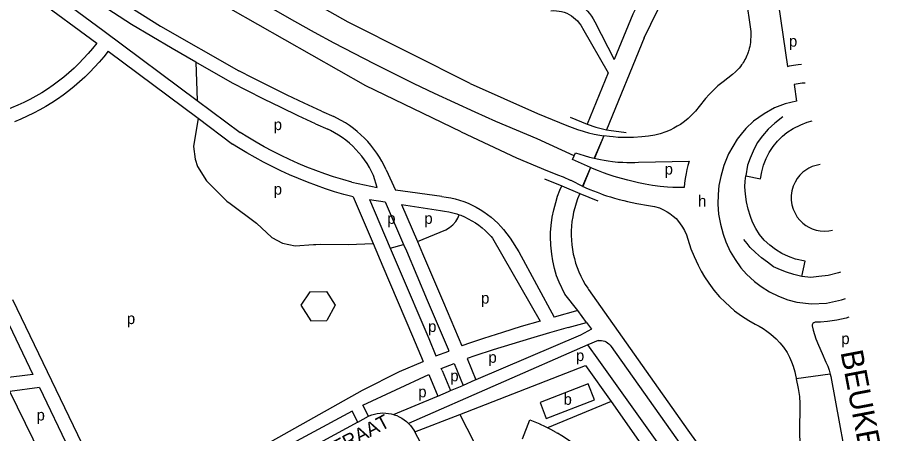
# Model space of a CAD drawing. Extents: x 157569 to 159501, y 382907 to 384670.
# Drawn here: x 159055.8 to 159372.3, y 383488.1 to 383637.3 of the extents above; entities that cross this region are included whole.
import ezdxf

# ---------------------------------------------------------------- set-up
doc = ezdxf.new("R2010")
doc.units = 0
for name, color, linetype in [('BLT_Basislijn', 7, 'Continuous'), ('BLT_Bebouwing', 7, 'Continuous'), ('BLT_Centroide', 7, 'Continuous'), ('BLT_Straatnaam', 7, 'Continuous'), ('BLT_Straatnaam_hoofdweg', 7, 'Continuous'), ('BLT_Vlakafsluiter', 7, 'Continuous')]:
    doc.layers.add(name, color=color, linetype=linetype)

msp = doc.modelspace()

# ---------------------------------------------------------------- linework, layer by layer
at = {"layer": 'BLT_Basislijn'}
for p, q in [((159060.05, 383652.31), (159086.81, 383632.35)), ((159057.06, 383648.3), (159084.18, 383628.08)), ((159262.99, 383635.79), (159269.87, 383622.28)), ((159086.81, 383632.35), (159120.23, 383607.55)), ((159258.55, 383633.5), (159267.79, 383617.43)), ((159280.7, 383629.97), (159267.12, 383597.04)), ((159088.27, 383625.2), (159120.54, 383601.15)), ((159119.75, 383621.32), (159120.23, 383607.55)), ((159267.79, 383617.43), (159260.21, 383599.08)), ((159120.23, 383607.55), (159135.67, 383596.1)), ((159164.81, 383603.7), (159169.22, 383601.77)), ((159120.54, 383601.15), (159132.96, 383591.89)), ((159242.33, 383602.9), (159252.92, 383598.58)), ((159254.11, 383601.6), (159260.21, 383599.08)), ((159162.73, 383599.15), (159167.13, 383597.23)), ((159188.08, 383582.61), (159191.42, 383575.42)), ((159244.94, 383579.42), (159251.07, 383576.89)), ((159208.04, 383573.04), (159191.42, 383575.42)), ((159251.07, 383576.89), (159257.6, 383574.2)), ((159182.03, 383572.03), (159187.76, 383571.15)), ((159257.6, 383574.2), (159264.07, 383571.54)), ((159193.59, 383570.26), (159207.55, 383568.06)), ((159189.54, 383554.51), (159194.31, 383555.94)), ((159226.29, 383558.12), (159243.29, 383528.41)), ((159160.69, 383538.87), (159157.45, 383534.1)), ((159160.69, 383538.87), (159166.63, 383539.02)), ((159166.63, 383539.02), (159169.76, 383534.13)), ((159260.68, 383539.77), (159296.4, 383489.34)), ((159053.97, 383536.19), (159078.77, 383484.5)), ((159157.45, 383534.1), (159161, 383528.53)), ((159169.76, 383534.13), (159166.73, 383528.67)), ((159050.18, 383532.32), (159061.28, 383509.28)), ((159256.88, 383532.18), (159248.35, 383529.85)), ((159260, 383527.85), (159256.88, 383532.18)), ((159161, 383528.53), (159166.73, 383528.67)), ((159253.44, 383526.06), (159260, 383527.85)), ((159260, 383527.85), (159261.82, 383525.46)), ((159264.18, 383521.41), (159260.51, 383519.9)), ((159260.51, 383519.9), (159196.13, 383491.63)), ((159218.29, 383520.64), (159215.2, 383519.48)), ((159268.81, 383519.24), (159315.3, 383454.01)), ((159205.91, 383516), (159210.54, 383517.66)), ((159219.88, 383515.89), (159217.1, 383514.93)), ((159217.1, 383514.93), (159220.26, 383507.32)), ((159207.85, 383511.42), (159212.42, 383513.15)), ((159208.16, 383510.68), (159207.85, 383511.42)), ((159212.42, 383513.15), (159215.68, 383505.34)), ((159061.28, 383509.28), (159050.59, 383507.89)), ((159179.71, 383498.19), (159203.32, 383509.29)), ((159203.32, 383509.29), (159206.6, 383501.5)), ((159208.16, 383510.68), (159211.2, 383503.46)), ((159211.2, 383503.46), (159215.32, 383505.18)), ((159215.68, 383505.34), (159215.32, 383505.18)), ((159219.95, 383507.19), (159215.68, 383505.34)), ((159220.26, 383507.32), (159219.95, 383507.19)), ((159063.57, 383504.54), (159052.92, 383503.15)), ((159063.57, 383504.54), (159074.27, 383482.33)), ((159206.6, 383501.5), (159210.44, 383503.14)), ((159210.44, 383503.14), (159211.2, 383503.46)), ((159190.68, 383494.89), (159206.2, 383501.33)), ((159206.2, 383501.33), (159206.6, 383501.5)), ((159268.83, 383499.52), (159245.92, 383490.13)), ((159268.83, 383499.52), (159312.62, 383437.61)), ((159177.9, 383492.21), (159175.9, 383496.15)), ((159181.67, 383494.29), (159179.71, 383498.19)), ((159177.9, 383492.21), (159181.67, 383494.29)), ((159181.67, 383494.29), (159181.92, 383494.43)), ((159198.33, 383488.68), (159214.56, 383494.96)), ((159177.9, 383492.21), (159132.86, 383467.78)), ((159296.4, 383489.34), (159319.38, 383456.9)), ((159219.83, 383448.65), (159198.33, 383488.68))]:
    msp.add_line(p, q, dxfattribs=at)
for points in [[(159218.17, 383613.65), (159174.47, 383635.69), (159161.28, 383643.03), (159134.89, 383658.92), (159117.64, 383670.42), (159087.02, 383692.37), (159018.15, 383745.44), (158961.18, 383788.78), (158918.78, 383821.81)], [(159214.95, 383596.3), (159180.74, 383612.84), (159132.27, 383640.34), (159095.82, 383664.11), (159023.19, 383718.38), (158937.26, 383783.58), (158903.22, 383809.72), (158900.49, 383808.77), (158897.51, 383811.11)], [(159294.15, 383672.75), (159286.06, 383657.18), (159278.95, 383643.29), (159276.63, 383638.56), (159269.87, 383622.28)], [(159314.75, 383660.92), (159318.38, 383636.44), (159318.92, 383632.26), (159318.95, 383630.77), (159318.88, 383629.11), (159318.81, 383628.35), (159318.7, 383627.61), (159318.58, 383626.96), (159318.4, 383626.17), (159318.22, 383625.5), (159318.15, 383625.29), (159318.02, 383624.9), (159317.89, 383624.51), (159317.75, 383624.15), (159317.56, 383623.67), (159317.3, 383623.08), (159317.14, 383622.77), (159316.87, 383622.24), (159316.56, 383621.69), (159316.25, 383621.17), (159315.95, 383620.71), (159315.66, 383620.28), (159315.24, 383619.72), (159314.72, 383619.1), (159314.27, 383618.6), (159313.49, 383617.85), (159312.34, 383616.84), (159310.66, 383615.58), (159308.99, 383614.28), (159307.16, 383612.75), (159305.79, 383611.44), (159304.05, 383609.71), (159302.74, 383608.27), (159300.42, 383605.35), (159299.05, 383603.65), (159297.54, 383602.12), (159296.41, 383601.06), (159295.13, 383600.01), (159293.69, 383598.97), (159292.55, 383598.27), (159291.28, 383597.57), (159290.01, 383596.93), (159288.49, 383596.3), (159286.44, 383595.58), (159284.53, 383595.05), (159282.2, 383594.71), (159279.85, 383594.45), (159276.84, 383594.29), (159273.72, 383594.25), (159271.38, 383594.31), (159269.54, 383594.46), (159268.23, 383594.6), (159266.22, 383594.85)], [(159325.1, 383662.53), (159327.03, 383652.49), (159328.86, 383641.8), (159332.12, 383619.77), (159332.83, 383619.93), (159334.33, 383620.18), (159335.91, 383620.39), (159337.17, 383620.51)], [(159280.7, 383629.97), (159283.05, 383634.93), (159285.48, 383639.86), (159287.97, 383644.75), (159290.54, 383649.6), (159292.56, 383653.31)], [(159255.54, 383587.66), (159242.26, 383593.74), (159234.83, 383596.86), (159227.43, 383600.04), (159220.06, 383603.3), (159212.72, 383606.64), (159205.42, 383610.04), (159198.15, 383613.52), (159190.91, 383617.07), (159183.71, 383620.69), (159176.55, 383624.39), (159169.43, 383628.15), (159162.34, 383631.98), (159155.29, 383635.89), (159148.28, 383639.86), (159141.31, 383643.91), (159134.38, 383648.02), (159133.51, 383648.54)], [(159086.68, 383647.15), (159107.07, 383634.2), (159135.21, 383618.23)], [(159246.78, 383644.71), (159247.93, 383644.77), (159249.08, 383644.76), (159250.23, 383644.66), (159251.37, 383644.48), (159252.49, 383644.23), (159253.59, 383643.9), (159254.67, 383643.49), (159255.71, 383643.01), (159256.72, 383642.46), (159257.69, 383641.83), (159258.61, 383641.15), (159259.49, 383640.4), (159260.31, 383639.59), (159261.07, 383638.73), (159261.77, 383637.81), (159262.4, 383636.85), (159262.99, 383635.79)], [(159119.75, 383621.32), (159111.2, 383626.21), (159096.61, 383634.75), (159083.69, 383643.14)], [(159247.23, 383639.73), (159248.19, 383639.78), (159249.15, 383639.74), (159250.11, 383639.63), (159251.05, 383639.44), (159251.97, 383639.17), (159252.87, 383638.82), (159253.74, 383638.4), (159254.56, 383637.91), (159255.35, 383637.36), (159256.08, 383636.74), (159256.76, 383636.06), (159257.38, 383635.32), (159257.94, 383634.54), (159258.44, 383633.72), (159258.55, 383633.5)], [(159084.18, 383628.08), (159082.67, 383626.18), (159081.09, 383624.34), (159079.45, 383622.54), (159077.76, 383620.81), (159076.01, 383619.13), (159074.2, 383617.51), (159072.34, 383615.95), (159070.43, 383614.45), (159068.48, 383613.01), (159066.47, 383611.64), (159064.43, 383610.34), (159062.34, 383609.1), (159060.21, 383607.94), (159058.04, 383606.84), (159055.84, 383605.82), (159053.61, 383604.87), (159051.35, 383603.99), (159049.06, 383603.19), (159046.74, 383602.47), (159044.4, 383601.82), (159042.04, 383601.25), (159039.67, 383600.76), (159037.93, 383600.45)], [(159088.27, 383625.2), (159086.71, 383623.23), (159085.09, 383621.32), (159083.41, 383619.46), (159081.67, 383617.65), (159079.88, 383615.9), (159078.02, 383614.21), (159076.12, 383612.58), (159074.17, 383611.01), (159072.16, 383609.5), (159070.11, 383608.06), (159068.01, 383606.68), (159065.87, 383605.37), (159063.69, 383604.13), (159061.48, 383602.96), (159059.22, 383601.86), (159056.93, 383600.84), (159054.61, 383599.89)], [(159132.88, 383613.81), (159119.75, 383621.32)], [(159164.81, 383603.7), (159158.63, 383606.57), (159152.48, 383609.5), (159146.36, 383612.51), (159140.29, 383615.59), (159135.21, 383618.23)], [(159162.73, 383599.15), (159156.52, 383602.03), (159150.35, 383604.98), (159144.21, 383608), (159138.1, 383611.09), (159132.88, 383613.81)], [(159218.17, 383613.65), (159242.33, 383602.9)], [(159334.52, 383613.29), (159335.33, 383607.35), (159331.31, 383606.3), (159327.5, 383604.86), (159323.76, 383602.8), (159319.95, 383600.09), (159317.17, 383597.48), (159315.45, 383595.45), (159314.06, 383593.68), (159310.99, 383588.35), (159309.3, 383584.26), (159308.14, 383580.28), (159307.48, 383577.09), (159307.21, 383573.82), (159307.14, 383570.29), (159307.38, 383566.82), (159308.03, 383563.18), (159309.03, 383559.58), (159310.02, 383556.79), (159311.54, 383553.4), (159313.29, 383550.51), (159315.38, 383547.56), (159317.37, 383545.29), (159320.26, 383542.58), (159322.73, 383540.76), (159325.68, 383538.91), (159328.87, 383537.33), (159332.24, 383536.06), (159335.51, 383535.22), (159340.79, 383534.65), (159346.08, 383534.85), (159351.5, 383536.02), (159352.89, 383536.46)], [(159338.42, 383613.77), (159337.39, 383613.71), (159334.52, 383613.29)], [(159120.54, 383601.15), (159118.85, 383591.06), (159119.52, 383586.47), (159120.38, 383583.86), (159123.61, 383578.71), (159130.92, 383571.46), (159132.03, 383570.63), (159141.49, 383563.53), (159147.01, 383558.43), (159150.89, 383556.32), (159155.42, 383555.38), (159162.03, 383555.86), (159162.83, 383555.92), (159164.33, 383556.03), (159174.46, 383555.86), (159183.37, 383556.21)], [(159188.08, 383582.61), (159187.34, 383584.19), (159186.52, 383585.73), (159185.64, 383587.23), (159184.69, 383588.7), (159183.67, 383590.11), (159182.59, 383591.48), (159181.45, 383592.8), (159180.25, 383594.06), (159178.99, 383595.27), (159177.67, 383596.42), (159176.31, 383597.51), (159174.9, 383598.53), (159173.44, 383599.49), (159171.94, 383600.38), (159170.4, 383601.2), (159169.22, 383601.77)], [(159330.48, 383601.72), (159327.54, 383599.41), (159325.21, 383597.28), (159323.15, 383594.88), (159321.26, 383592.37), (159319.75, 383589.32), (159318.72, 383586.81), (159317.82, 383584.31), (159317.21, 383580.46)], [(159317.21, 383580.46), (159322.47, 383579.41), (159322.87, 383581.9), (159323.52, 383584.33), (159324.43, 383586.68), (159325.57, 383588.92), (159326.95, 383591.03), (159328.53, 383592.98), (159330.32, 383594.76), (159331.86, 383596.04), (159334.17, 383597.49), (159336.91, 383598.79), (159339.15, 383599.72), (159340.95, 383600.21)], [(159183.5, 383580.59), (159182.81, 383582.06), (159182.05, 383583.49), (159181.21, 383584.89), (159180.31, 383586.24), (159179.34, 383587.54), (159178.31, 383588.8), (159177.22, 383590.01), (159176.07, 383591.16), (159174.87, 383592.25), (159173.61, 383593.28), (159172.3, 383594.25), (159170.95, 383595.15), (159169.56, 383595.98), (159168.12, 383596.75), (159167.13, 383597.23)], [(159252.92, 383598.58), (159254.83, 383597.81), (159256.76, 383597.12), (159258.72, 383596.51), (159259.11, 383596.41)], [(159260.21, 383599.08), (159263.38, 383598.02), (159267.12, 383597.04)], [(159267.12, 383597.04), (159267.99, 383596.87), (159274.19, 383596.02)], [(159175.72, 383578.22), (159172.45, 383579.16), (159169.21, 383580.17), (159165.99, 383581.26), (159162.81, 383582.42), (159159.64, 383583.66), (159156.51, 383584.97), (159153.41, 383586.35), (159150.35, 383587.81), (159147.31, 383589.34), (159144.32, 383590.94), (159141.36, 383592.61), (159138.45, 383594.35), (159135.67, 383596.1)], [(159214.95, 383596.3), (159234.88, 383586.99), (159245.94, 383582.31)], [(159259.11, 383596.41), (159260.71, 383595.97), (159262.71, 383595.51), (159264.73, 383595.13), (159266.17, 383594.86)], [(159266.17, 383594.86), (159266.22, 383594.85)], [(159176.21, 383572.92), (159172.87, 383573.83), (159169.56, 383574.81), (159166.28, 383575.87), (159163.02, 383577.01), (159159.78, 383578.22), (159156.58, 383579.51), (159153.4, 383580.87), (159150.26, 383582.3), (159147.15, 383583.81), (159144.08, 383585.39), (159141.05, 383587.04), (159138.05, 383588.75), (159135.1, 383590.54), (159132.96, 383591.89)], [(159261.41, 383583.54), (159254.98, 383586.39), (159255.54, 383587.66)], [(159255.54, 383587.66), (159256.01, 383588.82), (159257.58, 383588.27), (159259.17, 383587.78), (159261.04, 383587.26), (159262.77, 383586.84)], [(159262.82, 383586.83), (159263.81, 383586.62), (159264.99, 383586.36), (159266.31, 383586.11), (159267.81, 383585.87), (159269.3, 383585.71), (159271.27, 383585.47), (159273, 383585.38), (159274.51, 383585.31), (159276, 383585.32), (159277.33, 383585.35), (159278.63, 383585.4), (159296.84, 383585.74), (159296.4, 383584.25), (159296.03, 383582.83), (159295.72, 383581.39), (159295.39, 383579.56), (159295.15, 383577.85), (159294.99, 383576.33), (159292.9, 383576.34), (159290.98, 383576.38), (159289.01, 383576.49), (159286.38, 383576.72), (159283.61, 383577.08), (159281.02, 383577.5), (159278.64, 383577.99), (159276.74, 383578.45), (159274.76, 383578.91), (159272.52, 383579.51), (159269.93, 383580.27), (159267.8, 383580.99), (159266.06, 383581.62), (159264.23, 383582.32), (159262.17, 383583.2), (159261.45, 383583.52)], [(159262.77, 383586.84), (159262.82, 383586.83)], [(159343.86, 383584.56), (159343.83, 383584.56), (159342.37, 383584.27), (159341.03, 383583.83), (159339.82, 383583.27), (159338.71, 383582.6), (159337.63, 383581.77), (159336.59, 383580.77), (159335.65, 383579.6), (159334.83, 383578.26), (159334.17, 383576.78), (159333.71, 383575.18), (159333.47, 383573.51), (159333.47, 383571.82), (159333.71, 383570.15), (159334.17, 383568.55), (159334.83, 383567.07), (159335.65, 383565.73), (159336.59, 383564.56), (159337.63, 383563.56), (159338.71, 383562.73), (159339.82, 383562.07), (159341.03, 383561.51), (159342.37, 383561.07), (159343.83, 383560.78), (159345.37, 383560.67), (159346.98, 383560.76), (159348.27, 383561.02)], [(159245.94, 383582.31), (159248.76, 383581.25), (159249.62, 383580.9)], [(159261.45, 383583.52), (159261.41, 383583.54)], [(159175.72, 383578.22), (159184.83, 383576.36), (159183.5, 383580.59)], [(159249.62, 383580.9), (159251.55, 383580.12), (159254.16, 383578.98)], [(159254.16, 383578.98), (159254.31, 383578.91), (159258.56, 383576.76)], [(159337.27, 383544.41), (159338.52, 383549.9), (159334.95, 383550.67), (159332.46, 383551.55), (159330.08, 383552.68), (159327.83, 383554.06), (159325.73, 383555.66), (159323.81, 383557.47), (159322.09, 383559.48), (159320.74, 383561.64), (159319.61, 383563.88), (159318.79, 383565.87), (159317.96, 383568.51), (159317.41, 383571.22), (159317.03, 383573.94), (159316.86, 383576.55), (159316.9, 383578.54), (159317.21, 383580.46)], [(159256.88, 383532.18), (159252.25, 383538.1), (159250.14, 383542.32), (159249.24, 383544.68), (159248.5, 383547.28), (159247.93, 383549.98), (159247.49, 383552.39), (159247.14, 383555.64), (159247.06, 383558.63), (159247.11, 383560.2), (159247.3, 383562.64), (159247.69, 383565.64), (159248.2, 383568.34), (159248.92, 383571), (159249.62, 383573.17), (159250.43, 383575.31), (159251.07, 383576.89)], [(159258.56, 383576.76), (159258.61, 383576.74)], [(159258.61, 383576.74), (159258.76, 383576.67), (159259.73, 383576.24), (159261.16, 383575.64), (159262.47, 383575.12), (159263.79, 383574.6), (159264.95, 383574.16), (159266.11, 383573.74), (159267.19, 383573.39), (159268.62, 383572.94), (159270.04, 383572.51), (159271.66, 383572.08), (159273.35, 383571.62), (159274.67, 383571.31), (159278.06, 383570.62), (159282.19, 383569.92), (159284.36, 383569.52), (159286.16, 383568.98), (159287.64, 383568.34), (159288.93, 383567.61), (159289.94, 383566.98), (159291.13, 383566.06), (159292.13, 383565.16), (159293.4, 383563.66), (159294.47, 383562.14), (159295.2, 383560.9), (159295.91, 383559.29), (159296.36, 383557.75), (159297.44, 383554.36), (159298.57, 383551.54), (159300, 383548.51), (159301.19, 383546.31), (159302.37, 383544.32), (159303.87, 383542.02), (159305.67, 383539.51), (159307.75, 383537.13), (159309.71, 383535.17), (159311.37, 383533.63), (159313.1, 383532.14), (159315.59, 383530.3), (159318.2, 383528.58), (159320.46, 383527.27), (159321.96, 383526.54), (159323.37, 383525.73), (159324.74, 383524.84), (159326.2, 383523.74), (159328.07, 383522.04), (159329.43, 383520.62), (159330.71, 383519.04), (159331.96, 383517.17), (159332.82, 383515.51), (159333.56, 383513.79), (159334.13, 383512.23), (159334.72, 383510.24), (159335.02, 383509.02), (159335.22, 383507.97), (159335.28, 383507.65)], [(159176.21, 383572.92), (159183.37, 383556.21)], [(159182.03, 383572.03), (159189.54, 383554.51)], [(159208.04, 383573.04), (159209.65, 383572.84), (159211.25, 383572.56), (159212.84, 383572.21), (159214.4, 383571.77), (159215.94, 383571.26), (159217.46, 383570.67), (159218.94, 383570.01), (159220.39, 383569.28), (159221.8, 383568.48), (159223.17, 383567.61), (159224.49, 383566.67), (159225.77, 383565.67), (159226.99, 383564.6), (159228.17, 383563.48), (159229.28, 383562.3), (159230.13, 383561.32)], [(159257.6, 383574.2), (159256.8, 383572.25), (159256.24, 383570.67), (159255.75, 383569.06), (159255.34, 383567.44), (159255.01, 383565.79), (159254.76, 383564.13), (159254.59, 383562.47), (159254.5, 383560.79), (159254.49, 383559.11), (159254.56, 383557.44), (159254.7, 383555.77), (159254.93, 383554.11), (159255.24, 383552.46), (159255.62, 383550.83), (159256.08, 383549.21), (159256.62, 383547.62), (159257.24, 383546.06), (159257.92, 383544.53), (159258.68, 383543.04), (159259.51, 383541.58), (159260.41, 383540.17), (159260.68, 383539.77)], [(159187.76, 383571.15), (159194.31, 383555.94)], [(159193.59, 383570.26), (159199.3, 383556.99)], [(159199.3, 383556.99), (159209.48, 383561.18), (159210.82, 383561.97), (159211.97, 383562.95), (159213.06, 383564.13), (159213.77, 383565.33), (159214.3, 383566.53)], [(159207.55, 383568.06), (159209.04, 383567.88), (159210.51, 383567.61), (159211.96, 383567.27), (159213.4, 383566.85), (159214.3, 383566.53)], [(159214.3, 383566.53), (159214.81, 383566.35), (159216.19, 383565.78), (159217.53, 383565.13), (159218.85, 383564.42), (159220.12, 383563.63), (159221.35, 383562.78), (159222.53, 383561.86), (159223.66, 383560.88), (159224.73, 383559.84), (159225.75, 383558.75), (159226.29, 383558.12)], [(159230.13, 383561.32), (159232.54, 383558.18), (159235.63, 383553.23), (159248.35, 383529.85)], [(159183.37, 383556.21), (159186.9, 383547.99), (159197.51, 383523.03), (159201.35, 383513.95)], [(159194.31, 383555.94), (159195.34, 383553.57), (159202.84, 383535.95), (159210.27, 383518.3), (159210.54, 383517.66)], [(159199.3, 383556.99), (159201.16, 383552.66), (159208.66, 383535.03), (159215.2, 383519.48)], [(159337.27, 383544.41), (159334.36, 383545.13), (159331.75, 383545.92), (159329.58, 383546.78), (159327.15, 383547.91), (159324.91, 383549.49), (159322.82, 383551.04), (159320.66, 383552.99), (159318.77, 383554.78), (159317.63, 383556.25), (159316.5, 383557.68)], [(159189.54, 383554.51), (159192.72, 383547.09), (159203.33, 383522.11), (159205.91, 383516)], [(159351.11, 383545.93), (159350.49, 383545.75), (159346.72, 383544.79), (159343.32, 383544.37), (159340.5, 383544.1), (159337.27, 383544.41)], [(159243.29, 383528.41), (159236.51, 383526.42), (159229.77, 383524.35), (159223.04, 383522.2), (159218.29, 383520.64)], [(159354.15, 383529.8), (159353.24, 383529.51), (159349.82, 383528.72), (159346.49, 383528.21), (159343.93, 383528.04), (159342.08, 383527.98), (159341.82, 383527.93), (159341.54, 383527.79), (159341.27, 383527.56), (159341.12, 383527.33), (159341, 383527.04), (159340.97, 383526.68), (159341.34, 383525.15), (159342.25, 383522.06), (159343.2, 383519.73), (159344.55, 383516.74), (159345.87, 383513.71), (159346.56, 383512.19), (159347.06, 383510.75), (159347.43, 383509.38)], [(159253.44, 383526.06), (159246.66, 383524.18), (159239.91, 383522.21), (159233.18, 383520.17), (159226.48, 383518.06), (159219.88, 383515.89)], [(159261.82, 383525.46), (159257.77, 383523.36), (159220.26, 383507.32)], [(159264.18, 383521.41), (159264.77, 383521.47), (159265.37, 383521.46), (159265.96, 383521.36), (159266.53, 383521.19), (159267.07, 383520.94), (159267.57, 383520.62), (159268.03, 383520.24), (159268.43, 383519.8), (159268.81, 383519.24)], [(159329.76, 383425.2), (159316.46, 383441.56), (159266.23, 383511.91), (159264.41, 383514.45), (159260.51, 383519.9)], [(159135.84, 383479.15), (159179.6, 383503.66), (159192.82, 383510.27), (159201.35, 383513.95)], [(159214.56, 383494.96), (159259.66, 383512.48), (159268.83, 383499.52)], [(159347.43, 383509.38), (159347.63, 383508.48), (159355.25, 383467.4), (159356.59, 383461.84), (159357.69, 383457.75), (159358.96, 383452.98), (159360.3, 383448.11), (159362.29, 383441.51), (159365.03, 383432.79), (159366.89, 383427.51), (159368.68, 383422.6), (159369.1, 383421.34)], [(159335.28, 383507.65), (159335.95, 383504.21), (159336.46, 383501.41), (159336.6, 383498.86), (159336.48, 383488.16), (159336.47, 383487.23), (159336.52, 383485.67), (159336.7, 383484.25), (159336.87, 383483.11), (159337.15, 383482.06), (159338.1, 383478.01), (159342.79, 383461.1), (159348.66, 383442.54), (159357.85, 383413.94)], [(159010.57, 383433.04), (159077.27, 383452.24), (159075.29, 383457.44), (159052.92, 383503.15)], [(159175.9, 383496.15), (159131.49, 383472.24), (159130.94, 383471.25), (159132.86, 383467.78)], [(159181.92, 383494.43), (159182.87, 383494.79), (159183.85, 383495.07), (159184.85, 383495.28), (159185.86, 383495.4), (159186.87, 383495.45), (159187.89, 383495.42), (159188.9, 383495.3), (159189.9, 383495.11), (159190.68, 383494.89)], [(159190.68, 383494.89), (159190.88, 383494.84), (159191.84, 383494.49), (159192.77, 383494.07), (159193.65, 383493.58), (159194.51, 383493.02), (159195.31, 383492.39), (159196.13, 383491.63)], [(159214.56, 383494.96), (159222.2, 383479.9), (159217.4, 383476.86), (159227.76, 383457.63), (159232.31, 383460.16)], [(159196.13, 383491.63), (159196.75, 383490.96), (159197.39, 383490.17), (159197.96, 383489.32), (159198.33, 383488.68)]]:
    msp.add_lwpolyline(points, dxfattribs=at)
at = {"layer": 'BLT_Bebouwing'}
for p, q in [((159243.23, 383491.4), (159243.15, 383491.44)), ((159249.05, 383488.47), (159249.6, 383488.2))]:
    msp.add_line(p, q, dxfattribs=at)
msp.add_lwpolyline([(159260.57, 383505.93), (159243.29, 383499.24), (159245.52, 383493.47), (159262.8, 383500.17)], close=True, dxfattribs=at)
for points in [[(159237.05, 383486.13), (159239.61, 383493), (159243.2, 383491.55), (159243.15, 383491.44)], [(159245.92, 383490.13), (159245.21, 383490.49), (159243.23, 383491.4)], [(159249.05, 383488.47), (159247.15, 383489.52), (159245.92, 383490.13)], [(159255.17, 383484.55), (159253.16, 383485.95), (159251.1, 383487.29), (159249.6, 383488.2)]]:
    msp.add_lwpolyline(points, dxfattribs=at)
at = {"layer": 'BLT_Vlakafsluiter'}
for p, q in [((159266.17, 383594.86), (159262.77, 383586.84)), ((159266.22, 383594.85), (159262.82, 383586.83)), ((159261.41, 383583.54), (159258.56, 383576.76)), ((159261.45, 383583.52), (159258.61, 383576.74)), ((159347.43, 383509.38), (159335.28, 383507.65))]:
    msp.add_line(p, q, dxfattribs=at)

# ---------------------------------------------------------------- texts
at = {"layer": 'BLT_Centroide'}
for s, p in [('p', (159332.65, 383626.84)), ('p', (159147.7, 383596.92)), ('p', (159288.02, 383580.98)), ('p', (159147.7, 383573.75)), ('h', (159300.04, 383569.5)), ('p', (159188.45, 383563.29)), ('p', (159201.76, 383563.29)), ('p', (159222.13, 383534.68)), ('p', (159094.99, 383527.34)), ('p', (159203.12, 383524.51)), ('p', (159351.44, 383520.15)), ('p', (159224.78, 383513.45)), ('p', (159256.19, 383514.07)), ('p', (159211.08, 383506.82)), ('p', (159199.59, 383501.07)), ('b', (159251.74, 383498.38)), ('p', (159062.57, 383492.75))]:
    msp.add_text(s, height=4, dxfattribs=at).set_placement(p)
at = {"layer": 'BLT_Straatnaam'}
msp.add_text('DE BLECOURTSTRAAT', height=5, rotation=27.952, dxfattribs=at).set_placement((159124.5, 383456.11))
at = {"layer": 'BLT_Straatnaam_hoofdweg'}
msp.add_text('BEUKENLAAN', height=8, rotation=280.7873, dxfattribs=at).set_placement((159351.12, 383517.29))

doc.saveas('drawing.dxf')
